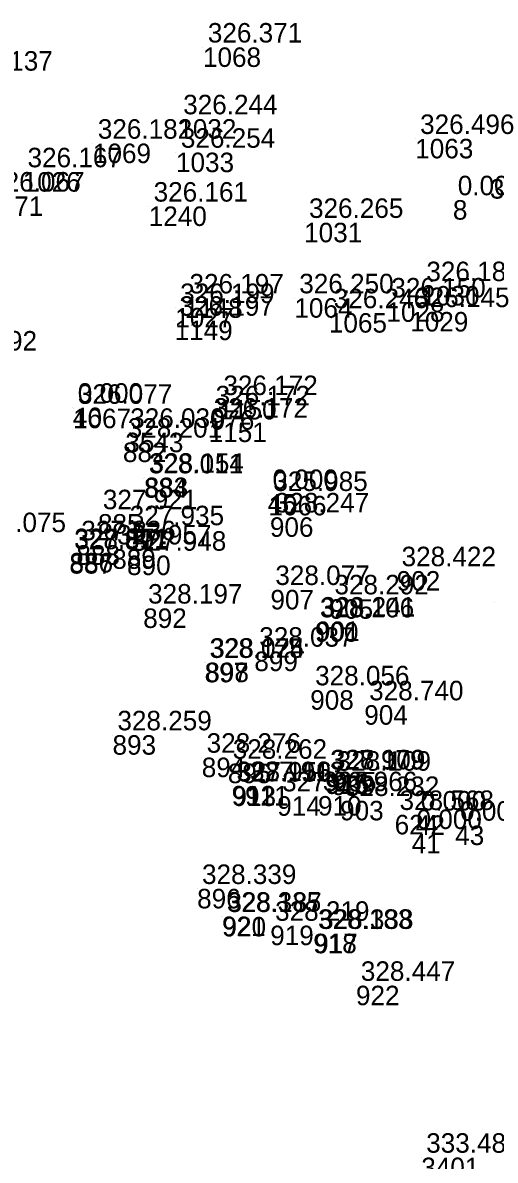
# Model space of a CAD drawing. Extents: x -829398 to -819400, y -1074439 to -1067977.
# Drawn here: x -823573.8 to -823544.8, y -1070288.1 to -1070218.1 of the extents above; entities that cross this region are included whole.
import ezdxf

# ---------------------------------------------------------------- set-up
doc = ezdxf.new("R2010")
doc.units = 0
doc.layers.add('Vrstva 60', color=7, linetype='Continuous')
doc.layers.add('Vrstva 61', color=7, linetype='Continuous')

msp = doc.modelspace()

# ---------------------------------------------------------------- linework, layer by layer
at = {"layer": 'Vrstva 60'}
for p, q in [((-823562.736, -1070219.613), (-823562.736, -1070219.613)), ((-823564.252, -1070224.028), (-823564.252, -1070224.028)), ((-823569.499, -1070225.531), (-823569.499, -1070225.531)), ((-823549.689, -1070225.239), (-823549.689, -1070225.239)), ((-823564.394, -1070226.087), (-823564.394, -1070226.087)), ((-823545.098, -1070227.718), (-823545.098, -1070227.718)), ((-823547.374, -1070229.01), (-823547.374, -1070229.01)), ((-823566.067, -1070229.401), (-823566.067, -1070229.401)), ((-823556.516, -1070230.404), (-823556.516, -1070230.404)), ((-823549.304, -1070234.295), (-823549.304, -1070234.295)), ((-823563.864, -1070235.053), (-823563.864, -1070235.053)), ((-823557.117, -1070235.043), (-823557.117, -1070235.043)), ((-823551.458, -1070235.298), (-823551.458, -1070235.298)), ((-823564.438, -1070235.643), (-823564.438, -1070235.643)), ((-823554.996, -1070235.962), (-823554.996, -1070235.962)), ((-823549.995, -1070235.893), (-823549.995, -1070235.893)), ((-823564.478, -1070236.422), (-823564.478, -1070236.422)), ((-823570.732, -1070241.775), (-823570.732, -1070241.775)), ((-823570.723, -1070241.844), (-823570.723, -1070241.844)), ((-823561.779, -1070241.304), (-823561.779, -1070241.304)), ((-823562.256, -1070241.936), (-823562.256, -1070241.936)), ((-823567.508, -1070243.322), (-823567.508, -1070243.322)), ((-823562.382, -1070242.695), (-823562.382, -1070242.695)), ((-823567.658, -1070243.925), (-823567.658, -1070243.925)), ((-823566.361, -1070246.122), (-823566.361, -1070246.122)), ((-823566.321, -1070246.082), (-823566.321, -1070246.082)), ((-823558.758, -1070247.086), (-823558.758, -1070247.086)), ((-823558.71, -1070247.207), (-823558.71, -1070247.207)), ((-823569.188, -1070248.33), (-823569.188, -1070248.33)), ((-823558.621, -1070248.527), (-823558.621, -1070248.527)), ((-823567.537, -1070249.315), (-823567.537, -1070249.315)), ((-823570.512, -1070250.24), (-823570.512, -1070250.24)), ((-823570.943, -1070250.792), (-823570.943, -1070250.792)), ((-823570.939, -1070250.723), (-823570.939, -1070250.723)), ((-823568.314, -1070250.497), (-823568.314, -1070250.497)), ((-823567.401, -1070250.882), (-823567.401, -1070250.882)), ((-823550.827, -1070251.837), (-823550.827, -1070251.837)), ((-823558.588, -1070252.992), (-823558.588, -1070252.992)), ((-823554.956, -1070253.569), (-823554.956, -1070253.569)), ((-823544.809, -1070253.74), (-823544.809, -1070253.74)), ((-823566.409, -1070254.135), (-823566.409, -1070254.135)), ((-823555.851, -1070254.985), (-823555.851, -1070254.985)), ((-823555.791, -1070254.937), (-823555.791, -1070254.937)), ((-823559.578, -1070256.789), (-823559.578, -1070256.789)), ((-823562.634, -1070257.48), (-823562.634, -1070257.48)), ((-823562.589, -1070257.465), (-823562.589, -1070257.465)), ((-823556.143, -1070259.166), (-823556.143, -1070259.166)), ((-823552.822, -1070260.088), (-823552.822, -1070260.088)), ((-823568.294, -1070261.934), (-823568.294, -1070261.934)), ((-823562.81, -1070263.313), (-823562.81, -1070263.313)), ((-823561.207, -1070263.685), (-823561.207, -1070263.685)), ((-823555.168, -1070264.331), (-823555.168, -1070264.331)), ((-823555.218, -1070264.351), (-823555.218, -1070264.351)), ((-823554.818, -1070264.419), (-823554.818, -1070264.419)), ((-823560.975, -1070265.053), (-823560.975, -1070265.053)), ((-823560.922, -1070265.091), (-823560.922, -1070265.091)), ((-823560.149, -1070265.066), (-823560.149, -1070265.066)), ((-823558.172, -1070265.691), (-823558.172, -1070265.691)), ((-823555.665, -1070265.68), (-823555.665, -1070265.68)), ((-823554.307, -1070265.974), (-823554.307, -1070265.974)), ((-823550.953, -1070266.835), (-823550.953, -1070266.835)), ((-823549.651, -1070266.87), (-823549.651, -1070266.87)), ((-823547.232, -1070267.496), (-823547.232, -1070267.496)), ((-823549.907, -1070268.007), (-823549.907, -1070268.007)), ((-823563.094, -1070271.39), (-823563.094, -1070271.39)), ((-823561.567, -1070273.093), (-823561.567, -1070273.093)), ((-823561.533, -1070273.116), (-823561.533, -1070273.116)), ((-823558.602, -1070273.654), (-823558.602, -1070273.654)), ((-823555.96, -1070274.15), (-823555.96, -1070274.15)), ((-823555.899, -1070274.155), (-823555.899, -1070274.155)), ((-823553.332, -1070277.35), (-823553.332, -1070277.35)), ((-823549.315, -1070287.927), (-823549.315, -1070287.927))]:
    msp.add_line(p, q, dxfattribs=at)

# ---------------------------------------------------------------- texts
for s, p in [('1068', (-823562.736, -1070220.813)), ('1032', (-823564.252, -1070225.228)), ('1069', (-823569.499, -1070226.731)), ('1063', (-823549.689, -1070226.439)), ('1033', (-823564.394, -1070227.287)), ('1026', (-823573.818, -1070228.488)), ('3473', (-823545.098, -1070228.918)), ('1071', (-823576.118, -1070229.98)), ('8', (-823547.374, -1070230.21)), ('1240', (-823566.067, -1070230.601)), ('1031', (-823556.516, -1070231.604)), ('1030', (-823549.304, -1070235.495)), ('1027', (-823564.438, -1070236.843)), ('1148', (-823563.864, -1070236.253)), ('1064', (-823557.117, -1070236.243)), ('1028', (-823551.458, -1070236.498)), ('1065', (-823554.996, -1070237.162)), ('1029', (-823549.995, -1070237.093)), ('1149', (-823564.478, -1070237.622)), ('46', (-823570.732, -1070242.975)), ('1067', (-823570.723, -1070243.044)), ('976', (-823562.256, -1070243.136)), ('1150', (-823561.779, -1070242.504)), ('3543', (-823567.508, -1070244.522)), ('1151', (-823562.382, -1070243.895)), ('882', (-823567.658, -1070245.125)), ('884', (-823566.361, -1070247.322)), ('883', (-823566.321, -1070247.282)), ('45', (-823558.758, -1070248.286)), ('1066', (-823558.71, -1070248.407)), ('885', (-823569.188, -1070249.53)), ('906', (-823558.621, -1070249.727)), ('891', (-823567.537, -1070250.515)), ('888', (-823570.512, -1070251.44)), ('887', (-823570.943, -1070251.992)), ('886', (-823570.939, -1070251.923)), ('889', (-823568.314, -1070251.697)), ('890', (-823567.401, -1070252.082)), ('902', (-823550.827, -1070253.037)), ('907', (-823558.588, -1070254.192)), ('905', (-823554.956, -1070254.769)), ('892', (-823566.409, -1070255.335)), ('900', (-823555.851, -1070256.185)), ('901', (-823555.791, -1070256.137)), ('899', (-823559.578, -1070257.989)), ('897', (-823562.634, -1070258.68)), ('898', (-823562.589, -1070258.665)), ('908', (-823556.143, -1070260.366)), ('904', (-823552.822, -1070261.288)), ('893', (-823568.294, -1070263.134)), ('894', (-823562.81, -1070264.513)), ('895', (-823561.207, -1070264.885)), ('916', (-823555.168, -1070265.531)), ('915', (-823555.218, -1070265.551)), ('909', (-823554.818, -1070265.619)), ('912', (-823560.975, -1070266.253)), ('913', (-823560.922, -1070266.291)), ('911', (-823560.149, -1070266.266)), ('914', (-823558.172, -1070266.891)), ('910', (-823555.665, -1070266.88)), ('903', (-823554.307, -1070267.174)), ('624', (-823550.953, -1070268.035)), ('42', (-823549.651, -1070268.07)), ('43', (-823547.232, -1070268.696)), ('41', (-823549.907, -1070269.207)), ('896', (-823563.094, -1070272.59)), ('921', (-823561.567, -1070274.293)), ('920', (-823561.533, -1070274.316)), ('919', (-823558.602, -1070274.854)), ('918', (-823555.96, -1070275.35)), ('917', (-823555.899, -1070275.355)), ('922', (-823553.332, -1070278.55)), ('3401', (-823549.315, -1070289.127))]:
    msp.add_text(s, height=1.2, dxfattribs=at).set_placement(p)
at = {"layer": 'Vrstva 61'}
for s, p in [('326.371', (-823562.436, -1070219.313)), ('326.137', (-823577.766, -1070221.043)), ('326.244', (-823563.952, -1070223.728)), ('326.496', (-823549.389, -1070224.939)), ('326.182', (-823569.199, -1070225.231)), ('326.254', (-823564.094, -1070225.787)), ('326.167', (-823573.518, -1070226.988)), ('326.067', (-823575.818, -1070228.48)), ('326.161', (-823565.767, -1070229.101)), ('0.000', (-823547.074, -1070228.71)), ('326.265', (-823556.216, -1070230.104)), ('326.185', (-823549.004, -1070233.995)), ('326.250', (-823556.817, -1070234.743)), ('326.199', (-823564.138, -1070235.343)), ('326.197', (-823563.564, -1070234.753)), ('326.150', (-823551.158, -1070234.998)), ('326.197', (-823564.178, -1070236.122)), ('326.246', (-823554.696, -1070235.662)), ('326.145', (-823549.695, -1070235.593)), ('326.092', (-823578.734, -1070238.265)), ('326.172', (-823561.479, -1070241.004)), ('0.000', (-823570.432, -1070241.475)), ('326.077', (-823570.423, -1070241.544)), ('326.172', (-823561.956, -1070241.636)), ('326.172', (-823562.082, -1070242.395)), ('326.030', (-823567.208, -1070243.022)), ('328.201', (-823567.358, -1070243.625)), ('328.011', (-823566.061, -1070245.822)), ('328.154', (-823566.021, -1070245.782)), ('0.000', (-823558.458, -1070246.786)), ('325.985', (-823558.41, -1070246.907)), ('327.921', (-823568.888, -1070248.03)), ('328.247', (-823558.321, -1070248.227)), ('328.075', (-823576.954, -1070249.44)), ('327.935', (-823567.237, -1070249.015)), ('327.836', (-823570.212, -1070249.94)), ('328.017', (-823570.643, -1070250.492)), ('327.871', (-823570.639, -1070250.423)), ('327.957', (-823568.014, -1070250.197)), ('327.948', (-823567.101, -1070250.582)), ('328.422', (-823550.527, -1070251.537)), ('328.077', (-823558.288, -1070252.692)), ('328.292', (-823554.656, -1070253.269)), ('328.197', (-823566.109, -1070253.835)), ('328.106', (-823555.551, -1070254.685)), ('328.241', (-823555.491, -1070254.637)), ('328.037', (-823559.278, -1070256.489)), ('328.175', (-823562.334, -1070257.18)), ('328.024', (-823562.289, -1070257.165)), ('328.056', (-823555.843, -1070258.866)), ('328.740', (-823552.522, -1070259.788)), ('328.259', (-823567.994, -1070261.634)), ('328.276', (-823562.51, -1070263.013)), ('328.262', (-823560.907, -1070263.385)), ('327.979', (-823554.918, -1070264.051)), ('328.109', (-823554.868, -1070264.031)), ('328.109', (-823554.518, -1070264.119)), ('328.110', (-823560.675, -1070264.753)), ('327.956', (-823560.622, -1070264.791)), ('327.913', (-823559.849, -1070264.766)), ('327.965', (-823557.872, -1070265.391)), ('327.966', (-823555.365, -1070265.38)), ('328.232', (-823554.007, -1070265.674)), ('328.568', (-823550.653, -1070266.535)), ('0.000', (-823549.351, -1070266.57)), ('0.000', (-823546.932, -1070267.196)), ('0.000', (-823549.607, -1070267.707)), ('328.339', (-823562.794, -1070271.09)), ('328.335', (-823561.267, -1070272.793)), ('328.187', (-823561.233, -1070272.816)), ('328.219', (-823558.302, -1070273.354)), ('328.183', (-823555.66, -1070273.85)), ('328.338', (-823555.599, -1070273.855)), ('328.447', (-823553.032, -1070277.05)), ('333.485', (-823549.015, -1070287.627))]:
    msp.add_text(s, height=1.2, dxfattribs=at).set_placement(p)

doc.saveas('drawing.dxf')
